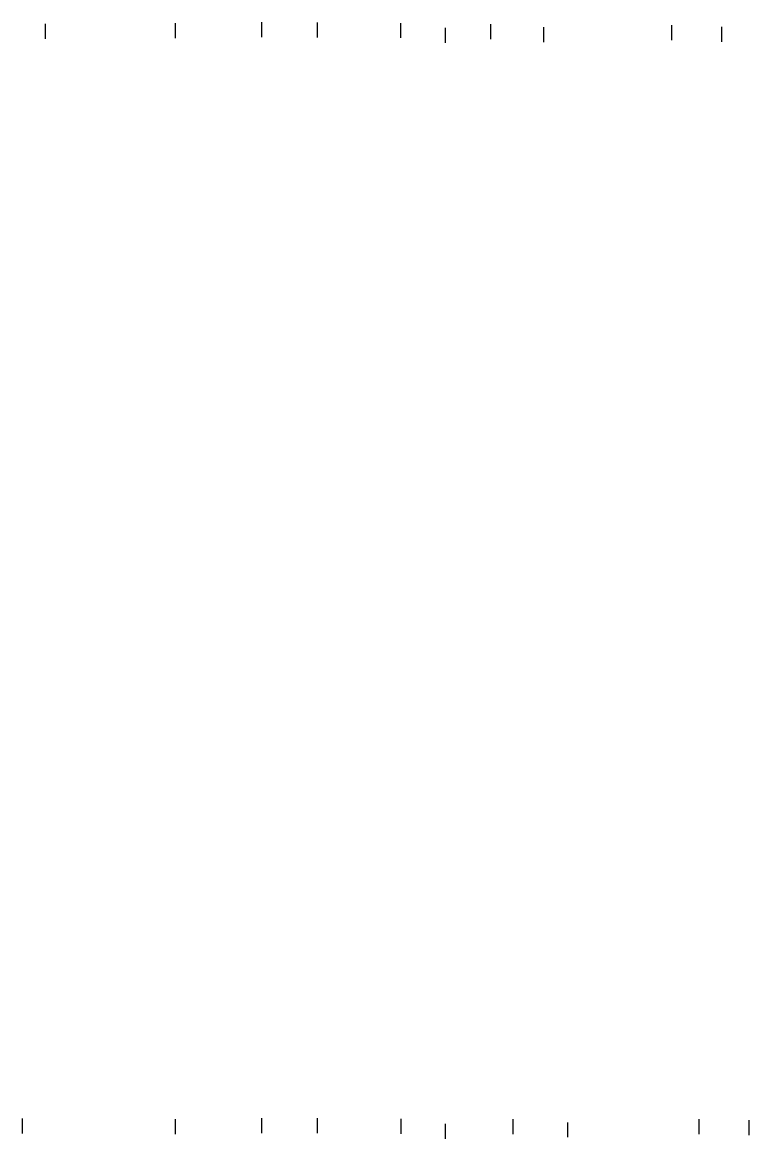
# Model space of a CAD drawing. Extents: x -4026 to 9638, y -10 to 19609.
# Drawn here: x 7225 to 7565, y 1507 to 2028 of the extents above; entities that cross this region are included whole.
import ezdxf

# ---------------------------------------------------------------- set-up
doc = ezdxf.new("R2010")
doc.units = 0
doc.layers.add('RD_EX_Road', color=7, linetype='Continuous')
doc.layers.add('RD_PD_ALT1_TrvlWay', color=7, linetype='Continuous')

msp = doc.modelspace()

# ---------------------------------------------------------------- linework, layer by layer
at = {"layer": 'RD_EX_Road'}
for p, q in [((7235.79, 2027.71), (7235.79, 2020.71)), ((7296.64, 2028.04), (7296.64, 2021.04)), ((7401.99, 2028.16), (7401.99, 2021.16)), ((7444.09, 2027.63), (7444.09, 2020.63)), ((7468.88, 2026.15), (7468.88, 2019.15)), ((7528.85, 2027.2), (7528.85, 2020.2)), ((7552.14, 2026.37), (7552.14, 2019.37)), ((7225.17, 1515.87), (7225.17, 1508.87)), ((7296.65, 1515.66), (7296.65, 1508.66)), ((7402.12, 1515.81), (7402.12, 1508.81)), ((7454.62, 1515.56), (7454.62, 1508.56)), ((7480.08, 1514.15), (7480.08, 1507.15)), ((7541.48, 1515.61), (7541.48, 1508.61)), ((7564.87, 1515.1), (7564.87, 1508.1))]:
    msp.add_line(p, q, dxfattribs=at)
at = {"layer": 'RD_PD_ALT1_TrvlWay'}
for p, q in [((7337, 2028.48), (7337, 2021.48)), ((7363, 2028.46), (7363, 2021.46)), ((7423, 2025.96), (7423, 2018.96)), ((7337, 1516.14), (7337, 1509.14)), ((7363, 1516.07), (7363, 1509.07)), ((7423, 1513.51), (7423, 1506.51))]:
    msp.add_line(p, q, dxfattribs=at)

doc.saveas('drawing.dxf')
